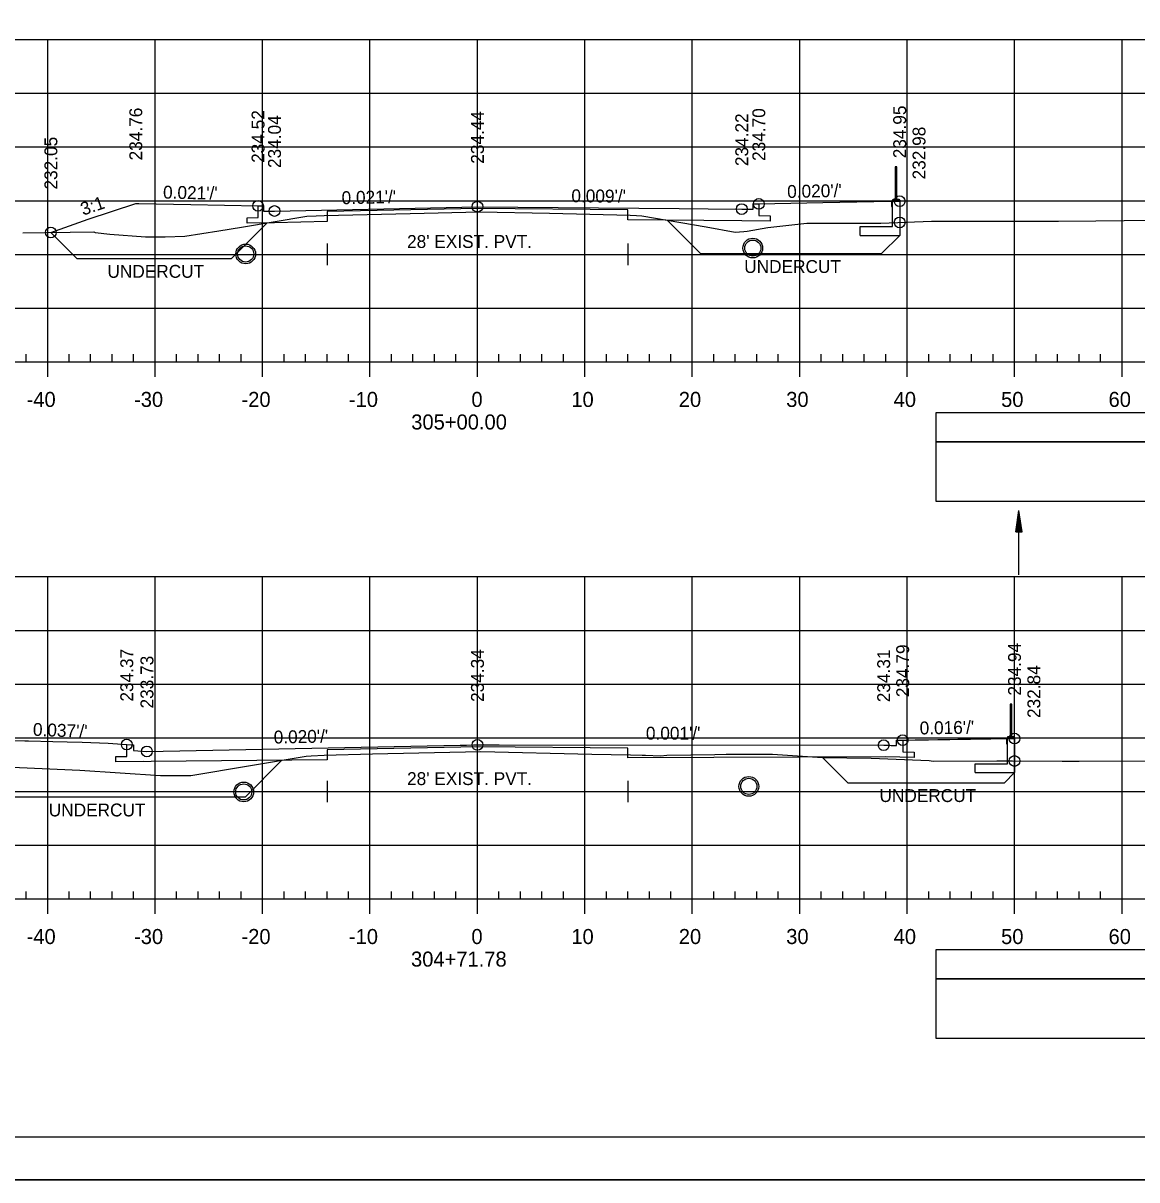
# Model space of a CAD drawing. Extents: x 1386544 to 1388153, y 379785 to 390999.
# Drawn here: x 1387948 to 1388051.6, y 384037.7 to 384145.4 of the extents above; entities that cross this region are included whole.
import ezdxf

# ---------------------------------------------------------------- set-up
doc = ezdxf.new("R2010")
doc.units = 0
for name, color, linetype in [('Default', 7, 'Continuous'), ('R_Alt Surface', 7, 'Continuous'), ('R_Axis', 7, 'Continuous'), ('R_Axis Annot', 7, 'Continuous'), ('R_Border', 7, 'Continuous'), ('R_Dimension', 7, 'Continuous'), ('R_Exist Surface', 7, 'Continuous'), ('R_Fin Surface', 7, 'Continuous'), ('R_Fin Surface Annot', 7, 'Continuous'), ('R_Grid', 7, 'Continuous'), ('R_No Plot', 7, 'Continuous'), ('R_Striping', 7, 'Continuous'), ('R_Water', 7, 'Continuous')]:
    doc.layers.add(name, color=color, linetype=linetype)

msp = doc.modelspace()

# ---------------------------------------------------------------- linework, layer by layer
at = {"layer": 'Default'}
for p, q in [((1388029.13, 384131.98), (1388029.13, 384128.98)), ((1388029.3, 384131.98), (1388029.13, 384131.98)), ((1388029.3, 384128.98), (1388029.3, 384131.98)), ((1388028.88, 384128.89), (1388028.94, 384128.96)), ((1388028.88, 384126.45), (1388028.88, 384128.89)), ((1388028.94, 384128.96), (1388028.94, 384128.98)), ((1388028.94, 384128.98), (1388029.49, 384128.98)), ((1388028.94, 384128.96), (1388029.49, 384128.96)), ((1388029.22, 384128.98), (1388029.28, 384128.98)), ((1388029.22, 384128.98), (1388029.3, 384128.98)), ((1388029.49, 384128.98), (1388029.49, 384128.96)), ((1388029.49, 384128.96), (1388029.55, 384128.89)), ((1388029.55, 384128.89), (1388029.55, 384125.61)), ((1388025.88, 384126.45), (1388028.88, 384126.45)), ((1388025.88, 384125.61), (1388025.88, 384126.45)), ((1388025.88, 384125.61), (1388029.55, 384125.61)), ((1388039.82, 384081.96), (1388039.82, 384078.96)), ((1388039.98, 384081.96), (1388039.82, 384081.96)), ((1388039.98, 384078.96), (1388039.98, 384081.96)), ((1388039.57, 384078.88), (1388039.63, 384078.94)), ((1388039.57, 384076.43), (1388039.57, 384078.88)), ((1388039.63, 384078.94), (1388039.63, 384078.96)), ((1388039.63, 384078.96), (1388040.17, 384078.96)), ((1388039.63, 384078.94), (1388040.17, 384078.94)), ((1388039.9, 384078.96), (1388039.96, 384078.96)), ((1388039.9, 384078.96), (1388039.98, 384078.96)), ((1388040.17, 384078.96), (1388040.17, 384078.94)), ((1388040.17, 384078.94), (1388040.23, 384078.88)), ((1388040.23, 384078.88), (1388040.23, 384075.6)), ((1388036.57, 384076.43), (1388039.57, 384076.43)), ((1388036.57, 384075.6), (1388036.57, 384076.43)), ((1388036.57, 384075.6), (1388040.23, 384075.6))]:
    msp.add_line(p, q, dxfattribs=at)
for points in [[(1388028.8, 384128.29), (1388028.88, 384128.29), (1388028.88, 384128.79), (1388028.8, 384128.79), (1388028.8, 384128.29)], [(1388039.48, 384078.27), (1388039.57, 384078.27), (1388039.57, 384078.77), (1388039.48, 384078.77), (1388039.48, 384078.27)]]:
    msp.add_lwpolyline(points, dxfattribs=at)
at = {"layer": 'R_Alt Surface'}
for points in [[(1388016.44, 384128.54), (1388016.44, 384127.45), (1388017.5, 384127.43), (1388017.5, 384126.93), (1388014.85, 384126.97), (1388004.25, 384127.07), (1388004.25, 384127.98), (1387990.25, 384128.11), (1387976.25, 384127.82), (1387976.25, 384126.9), (1387971.36, 384126.79), (1387968.81, 384126.75), (1387968.81, 384127.25), (1387969.83, 384127.26), (1387969.83, 384128.36)], [(1387976.25, 384124.84), (1387976.25, 384122.84)], [(1388004.25, 384124.84), (1388004.25, 384122.84)], [(1387976.25, 384123.84), (1388004.25, 384123.84)], [(1388029.83, 384078.62), (1388029.83, 384077.53), (1388030.89, 384077.51), (1388030.89, 384077.01), (1388028.24, 384077.06)], [(1387959.14, 384076.64), (1387956.59, 384076.59), (1387956.59, 384077.09), (1387957.61, 384077.11), (1387957.61, 384078.21)], [(1388028.24, 384077.06), (1388004.25, 384076.97), (1388004.25, 384077.88), (1387990.25, 384078.01), (1387976.25, 384077.72), (1387976.25, 384076.8), (1387956.59, 384076.59)], [(1387976.25, 384074.84), (1387976.25, 384072.84)], [(1388004.25, 384074.84), (1388004.25, 384072.84)], [(1387976.25, 384073.84), (1388004.25, 384073.84)]]:
    msp.add_lwpolyline(points, dxfattribs=at)
at = {"layer": 'R_Axis'}
for p, q in [((1387948.25, 384113.84), (1387948.25, 384114.54)), ((1387952.25, 384113.84), (1387952.25, 384114.54)), ((1387954.25, 384113.84), (1387954.25, 384114.54)), ((1387956.25, 384113.84), (1387956.25, 384114.54)), ((1387958.25, 384113.84), (1387958.25, 384114.54)), ((1387962.25, 384113.84), (1387962.25, 384114.54)), ((1387964.25, 384113.84), (1387964.25, 384114.54)), ((1387966.25, 384113.84), (1387966.25, 384114.54)), ((1387968.25, 384113.84), (1387968.25, 384114.54)), ((1387972.25, 384113.84), (1387972.25, 384114.54)), ((1387974.25, 384113.84), (1387974.25, 384114.54)), ((1387976.25, 384113.84), (1387976.25, 384114.54)), ((1387978.25, 384113.84), (1387978.25, 384114.54)), ((1387982.25, 384113.84), (1387982.25, 384114.54)), ((1387984.25, 384113.84), (1387984.25, 384114.54)), ((1387986.25, 384113.84), (1387986.25, 384114.54)), ((1387988.25, 384113.84), (1387988.25, 384114.54)), ((1387992.25, 384113.84), (1387992.25, 384114.54)), ((1387994.25, 384113.84), (1387994.25, 384114.54)), ((1387996.25, 384113.84), (1387996.25, 384114.54)), ((1387998.25, 384113.84), (1387998.25, 384114.54)), ((1388002.25, 384113.84), (1388002.25, 384114.54)), ((1388004.25, 384113.84), (1388004.25, 384114.54)), ((1388006.25, 384113.84), (1388006.25, 384114.54)), ((1388008.25, 384113.84), (1388008.25, 384114.54)), ((1388012.25, 384113.84), (1388012.25, 384114.54)), ((1388014.25, 384113.84), (1388014.25, 384114.54)), ((1388016.25, 384113.84), (1388016.25, 384114.54)), ((1388018.25, 384113.84), (1388018.25, 384114.54)), ((1388022.25, 384113.84), (1388022.25, 384114.54)), ((1388024.25, 384113.84), (1388024.25, 384114.54)), ((1388026.25, 384113.84), (1388026.25, 384114.54)), ((1388028.25, 384113.84), (1388028.25, 384114.54)), ((1388032.25, 384113.84), (1388032.25, 384114.54)), ((1388034.25, 384113.84), (1388034.25, 384114.54)), ((1388036.25, 384113.84), (1388036.25, 384114.54)), ((1388038.25, 384113.84), (1388038.25, 384114.54)), ((1388042.25, 384113.84), (1388042.25, 384114.54)), ((1388044.25, 384113.84), (1388044.25, 384114.54)), ((1388046.25, 384113.84), (1388046.25, 384114.54)), ((1388048.25, 384113.84), (1388048.25, 384114.54)), ((1387845.25, 384113.84), (1388135.25, 384113.84)), ((1387950.25, 384112.44), (1387950.25, 384113.84)), ((1387960.25, 384112.44), (1387960.25, 384113.84)), ((1387970.25, 384112.44), (1387970.25, 384113.84)), ((1387980.25, 384112.44), (1387980.25, 384113.84)), ((1387990.25, 384112.44), (1387990.25, 384113.84)), ((1388000.25, 384112.44), (1388000.25, 384113.84)), ((1388010.25, 384112.44), (1388010.25, 384113.84)), ((1388020.25, 384112.44), (1388020.25, 384113.84)), ((1388030.25, 384112.44), (1388030.25, 384113.84)), ((1388040.25, 384112.44), (1388040.25, 384113.84)), ((1388050.25, 384112.44), (1388050.25, 384113.84)), ((1387845.25, 384063.84), (1388135.25, 384063.84)), ((1387948.25, 384063.84), (1387948.25, 384064.54)), ((1387950.25, 384062.44), (1387950.25, 384063.84)), ((1387952.25, 384063.84), (1387952.25, 384064.54)), ((1387954.25, 384063.84), (1387954.25, 384064.54)), ((1387956.25, 384063.84), (1387956.25, 384064.54)), ((1387958.25, 384063.84), (1387958.25, 384064.54)), ((1387960.25, 384062.44), (1387960.25, 384063.84)), ((1387962.25, 384063.84), (1387962.25, 384064.54)), ((1387964.25, 384063.84), (1387964.25, 384064.54)), ((1387966.25, 384063.84), (1387966.25, 384064.54)), ((1387968.25, 384063.84), (1387968.25, 384064.54)), ((1387970.25, 384062.44), (1387970.25, 384063.84)), ((1387972.25, 384063.84), (1387972.25, 384064.54)), ((1387974.25, 384063.84), (1387974.25, 384064.54)), ((1387976.25, 384063.84), (1387976.25, 384064.54)), ((1387978.25, 384063.84), (1387978.25, 384064.54)), ((1387980.25, 384062.44), (1387980.25, 384063.84)), ((1387982.25, 384063.84), (1387982.25, 384064.54)), ((1387984.25, 384063.84), (1387984.25, 384064.54)), ((1387986.25, 384063.84), (1387986.25, 384064.54)), ((1387988.25, 384063.84), (1387988.25, 384064.54)), ((1387990.25, 384062.44), (1387990.25, 384063.84)), ((1387992.25, 384063.84), (1387992.25, 384064.54)), ((1387994.25, 384063.84), (1387994.25, 384064.54)), ((1387996.25, 384063.84), (1387996.25, 384064.54)), ((1387998.25, 384063.84), (1387998.25, 384064.54)), ((1388000.25, 384062.44), (1388000.25, 384063.84)), ((1388002.25, 384063.84), (1388002.25, 384064.54)), ((1388004.25, 384063.84), (1388004.25, 384064.54)), ((1388006.25, 384063.84), (1388006.25, 384064.54)), ((1388008.25, 384063.84), (1388008.25, 384064.54)), ((1388010.25, 384062.44), (1388010.25, 384063.84)), ((1388012.25, 384063.84), (1388012.25, 384064.54)), ((1388014.25, 384063.84), (1388014.25, 384064.54)), ((1388016.25, 384063.84), (1388016.25, 384064.54)), ((1388018.25, 384063.84), (1388018.25, 384064.54)), ((1388020.25, 384062.44), (1388020.25, 384063.84)), ((1388022.25, 384063.84), (1388022.25, 384064.54)), ((1388024.25, 384063.84), (1388024.25, 384064.54)), ((1388026.25, 384063.84), (1388026.25, 384064.54)), ((1388028.25, 384063.84), (1388028.25, 384064.54)), ((1388030.25, 384062.44), (1388030.25, 384063.84)), ((1388032.25, 384063.84), (1388032.25, 384064.54)), ((1388034.25, 384063.84), (1388034.25, 384064.54)), ((1388036.25, 384063.84), (1388036.25, 384064.54)), ((1388038.25, 384063.84), (1388038.25, 384064.54)), ((1388040.25, 384062.44), (1388040.25, 384063.84)), ((1388042.25, 384063.84), (1388042.25, 384064.54)), ((1388044.25, 384063.84), (1388044.25, 384064.54)), ((1388046.25, 384063.84), (1388046.25, 384064.54)), ((1388048.25, 384063.84), (1388048.25, 384064.54)), ((1388050.25, 384062.44), (1388050.25, 384063.84))]:
    msp.add_line(p, q, dxfattribs=at)
at = {"layer": 'R_Border'}
msp.add_line((1388148.43, 384041.67), (1387832.25, 384041.67), dxfattribs=at)
at = {"layer": 'R_Dimension'}
for p, q in [((1387970.68, 384126.78), (1387967.36, 384123.46)), ((1388007.9, 384127.04), (1388011.02, 384123.91)), ((1387950.55, 384125.88), (1387952.97, 384123.46)), ((1388029.55, 384125.61), (1388027.85, 384123.91)), ((1387972.06, 384076.75), (1387968.62, 384073.32)), ((1388022.38, 384077.02), (1388024.74, 384074.66)), ((1388040.23, 384075.6), (1388039.3, 384074.66))]:
    msp.add_line(p, q, dxfattribs=at)
for points in [[(1388011.02, 384123.91), (1388027.85, 384123.91)], [(1387952.97, 384123.46), (1387967.36, 384123.46)], [(1388024.74, 384074.66), (1388039.3, 384074.66)], [(1387968.62, 384073.32), (1387940.77, 384073.32)]]:
    msp.add_lwpolyline(points, dxfattribs=at)
at = {"layer": 'R_Exist Surface'}
for points in [[(1387947.93, 384125.86), (1387954.55, 384125.93), (1387954.66, 384125.87), (1387956.05, 384125.73), (1387959.36, 384125.46), (1387961.19, 384125.49), (1387963.03, 384125.54), (1387966.18, 384126.04), (1387968.29, 384126.39), (1387974.37, 384127.39), (1387975.23, 384127.43), (1387976, 384127.47), (1387983.99, 384127.66), (1387990.48, 384127.81), (1387996.95, 384127.67), (1388004.46, 384127.49), (1388005.04, 384127.47), (1388005.56, 384127.44), (1388011.53, 384126.4), (1388014.25, 384125.91), (1388015.06, 384125.98), (1388015.34, 384126.01), (1388017.27, 384126.35), (1388020.92, 384126.74), (1388027.81, 384126.75), (1388032.51, 384126.94), (1388041.84, 384126.92), (1388044.34, 384126.92), (1388047.81, 384126.96), (1388058.32, 384127.08)], [(1387942.68, 384076.28), (1387953.23, 384075.84), (1387960.75, 384075.33), (1387960.9, 384075.32), (1387963.3, 384075.33), (1387963.57, 384075.33), (1387963.57, 384075.33), (1387963.59, 384075.33), (1387974.3, 384077.13), (1387974.79, 384077.16), (1387976, 384077.23), (1387980.49, 384077.34), (1387990.57, 384077.56), (1388000.91, 384077.33), (1388004.51, 384077.25), (1388005.58, 384077.22), (1388005.88, 384077.21), (1388007.29, 384077.17), (1388007.88, 384077.23), (1388012.36, 384077.3), (1388013.39, 384077.31), (1388017.7, 384077.33), (1388022.38, 384077.02), (1388026.89, 384076.93), (1388028.44, 384076.89), (1388032.28, 384076.73), (1388032.67, 384076.66), (1388038.6, 384076.68), (1388040.06, 384076.68), (1388044.66, 384076.65), (1388044.93, 384076.65), (1388046.25, 384076.65), (1388057.93, 384076.69)]]:
    msp.add_lwpolyline(points, dxfattribs=at)
at = {"layer": 'R_Fin Surface'}
for points in [[(1387950.55, 384125.88), (1387954.02, 384127.12), (1387958.45, 384128.59), (1387958.61, 384128.59), (1387958.75, 384128.59), (1387963.56, 384128.49), (1387969.83, 384128.36), (1387970.33, 384128.36), (1387970.34, 384128.36), (1387970.34, 384128.34), (1387970.34, 384127.86), (1387971.36, 384127.88), (1387990.25, 384128.28), (1388009.03, 384128.1), (1388011.74, 384128.08), (1388014.85, 384128.06), (1388015.9, 384128.04), (1388015.91, 384128.51), (1388015.91, 384128.54), (1388016.38, 384128.54), (1388016.44, 384128.54), (1388022.4, 384128.66), (1388028.73, 384128.79), (1388028.88, 384128.79), (1388028.9, 384128.79), (1388029.55, 384128.79), (1388029.55, 384128.74), (1388029.55, 384126.82)], [(1388028.32, 384078.14), (1388028.57, 384078.14), (1388028.76, 384078.13), (1388028.92, 384078.13), (1388029.24, 384078.12), (1388029.24, 384078.23), (1388029.24, 384078.62), (1388029.3, 384078.62), (1388029.37, 384078.62), (1388029.55, 384078.62), (1388029.74, 384078.62), (1388029.83, 384078.62), (1388030.15, 384078.63), (1388031, 384078.64), (1388031.11, 384078.65), (1388031.78, 384078.66), (1388031.94, 384078.66), (1388032.01, 384078.66), (1388032.24, 384078.66), (1388033.11, 384078.68), (1388033.53, 384078.68), (1388033.55, 384078.68), (1388033.59, 384078.68), (1388034.21, 384078.69), (1388034.97, 384078.71), (1388035.47, 384078.71), (1388036.13, 384078.72), (1388036.28, 384078.73), (1388036.56, 384078.73), (1388038.02, 384078.75), (1388038.28, 384078.76), (1388038.4, 384078.76), (1388039.37, 384078.77), (1388039.42, 384078.77), (1388040.13, 384078.77), (1388040.14, 384078.77), (1388040.14, 384078.77), (1388040.21, 384078.77), (1388040.24, 384078.77), (1388040.24, 384076.78), (1388040.24, 384076.68)], [(1387937.63, 384076.46), (1387938.39, 384076.62), (1387938.62, 384076.67), (1387939.08, 384076.77), (1387941.79, 384077.37), (1387944.01, 384077.88), (1387945.06, 384078.12), (1387947.11, 384078.6), (1387948.11, 384078.57), (1387948.47, 384078.57), (1387950.72, 384078.51), (1387952.06, 384078.47), (1387953.45, 384078.42), (1387955.87, 384078.33), (1387957.61, 384078.21), (1387958.01, 384078.18), (1387958.24, 384078.17), (1387958.24, 384077.82), (1387958.24, 384077.67), (1387959.49, 384077.57)], [(1387959.49, 384077.57), (1387988.64, 384078.15), (1387989.23, 384078.16), (1387989.88, 384078.18), (1387990.25, 384078.18), (1387990.73, 384078.18), (1387991.54, 384078.18), (1387992.26, 384078.18), (1388028.06, 384078.15), (1388028.32, 384078.14)]]:
    msp.add_lwpolyline(points, dxfattribs=at)
at = {"layer": 'R_Grid'}
for p, q in [((1387845.25, 384143.84), (1388135.25, 384143.84)), ((1387950.25, 384113.84), (1387950.25, 384143.84)), ((1387960.25, 384113.84), (1387960.25, 384143.84)), ((1387970.25, 384113.84), (1387970.25, 384143.84)), ((1387980.25, 384113.84), (1387980.25, 384143.84)), ((1387990.25, 384113.84), (1387990.25, 384143.84)), ((1388000.25, 384113.84), (1388000.25, 384143.84)), ((1388010.25, 384113.84), (1388010.25, 384143.84)), ((1388020.25, 384113.84), (1388020.25, 384143.84)), ((1388030.25, 384113.84), (1388030.25, 384143.84)), ((1388040.25, 384113.84), (1388040.25, 384143.84)), ((1388050.25, 384113.84), (1388050.25, 384143.84)), ((1387845.25, 384138.84), (1388135.25, 384138.84)), ((1387845.25, 384133.84), (1388135.25, 384133.84)), ((1387845.25, 384128.84), (1388135.25, 384128.84)), ((1387845.25, 384123.84), (1388135.25, 384123.84)), ((1387845.25, 384118.84), (1388135.25, 384118.84)), ((1387845.25, 384113.84), (1388135.25, 384113.84)), ((1387845.25, 384093.84), (1388135.25, 384093.84)), ((1387950.25, 384063.84), (1387950.25, 384093.84)), ((1387960.25, 384063.84), (1387960.25, 384093.84)), ((1387970.25, 384063.84), (1387970.25, 384093.84)), ((1387980.25, 384063.84), (1387980.25, 384093.84)), ((1387990.25, 384063.84), (1387990.25, 384093.84)), ((1388000.25, 384063.84), (1388000.25, 384093.84)), ((1388010.25, 384063.84), (1388010.25, 384093.84)), ((1388020.25, 384063.84), (1388020.25, 384093.84)), ((1388030.25, 384063.84), (1388030.25, 384093.84)), ((1388040.25, 384063.84), (1388040.25, 384093.84)), ((1388050.25, 384063.84), (1388050.25, 384093.84)), ((1387845.25, 384088.84), (1388135.25, 384088.84)), ((1387845.25, 384083.84), (1388135.25, 384083.84)), ((1387845.25, 384078.84), (1388135.25, 384078.84)), ((1387845.25, 384073.84), (1388135.25, 384073.84)), ((1387845.25, 384068.84), (1388135.25, 384068.84)), ((1387845.25, 384063.84), (1388135.25, 384063.84))]:
    msp.add_line(p, q, dxfattribs=at)
at = {"layer": 'R_No Plot'}
msp.add_line((1387819.85, 384037.69), (1388153.18, 384037.69), dxfattribs=at)
for points in [[(1387819.84, 384251.02), (1388153.18, 384251.02), (1388153.18, 384037.69), (1387819.84, 384037.69)], [(1388066.17, 384247.13), (1388085.79, 384247.13), (1388085.79, 384237.25), (1388101.9, 384237.25), (1388125.1, 384237.25), (1388125.1, 384212.92), (1388148.43, 384212.92), (1388148.43, 384041.67), (1387832.25, 384041.67), (1387832.25, 384247.13)]]:
    msp.add_lwpolyline(points, close=True, dxfattribs=at)
for centre, radius in [((1388029.55, 384128.79), 0.5), ((1387969.83, 384128.36), 0.5), ((1387971.36, 384127.88), 0.5), ((1387990.25, 384128.28), 0.5), ((1388014.85, 384128.06), 0.5), ((1388016.44, 384128.54), 0.5), ((1388029.55, 384126.82), 0.5), ((1387950.55, 384125.88), 0.5), ((1388015.88, 384124.43), 0.917), ((1387968.68, 384123.88), 0.917), ((1387957.61, 384078.21), 0.5), ((1387990.25, 384078.18), 0.5), ((1388028.06, 384078.15), 0.5), ((1388029.83, 384078.62), 0.5), ((1388040.24, 384078.77), 0.5), ((1387959.49, 384077.57), 0.5), ((1388040.24, 384076.68), 0.5), ((1387968.5, 384073.8), 0.917), ((1388015.51, 384074.32), 0.917)]:
    msp.add_circle(centre, radius, dxfattribs=at)
at = {"layer": 'R_Striping'}
for points in [[(1388032.93, 384106.4), (1388064.27, 384106.4), (1388064.27, 384109.1), (1388032.93, 384109.1)], [(1388032.93, 384100.87), (1388064.27, 384100.87), (1388064.27, 384106.4), (1388032.93, 384106.4)], [(1388032.93, 384056.4), (1388064.27, 384056.4), (1388064.27, 384059.1), (1388032.93, 384059.1)], [(1388032.93, 384050.87), (1388064.27, 384050.87), (1388064.27, 384056.4), (1388032.93, 384056.4)]]:
    msp.add_lwpolyline(points, close=True, dxfattribs=at)
at = {"layer": 'R_Water'}
for p, q in [((1388040.35, 384098), (1388040.65, 384100)), ((1388040.35, 384098), (1388040.65, 384100)), ((1388040.4, 384098), (1388040.65, 384099.66)), ((1388040.4, 384098), (1388040.65, 384099.66)), ((1388040.45, 384098), (1388040.65, 384099.32)), ((1388040.45, 384098), (1388040.65, 384099.32)), ((1388040.65, 384094), (1388040.65, 384100)), ((1388040.95, 384098), (1388040.65, 384100)), ((1388040.95, 384098), (1388040.65, 384100)), ((1388040.9, 384098), (1388040.65, 384099.66)), ((1388040.9, 384098), (1388040.65, 384099.66)), ((1388040.85, 384098), (1388040.65, 384099.32)), ((1388040.85, 384098), (1388040.65, 384099.32)), ((1388040.5, 384098), (1388040.65, 384098.99)), ((1388040.5, 384098), (1388040.65, 384098.99)), ((1388040.56, 384098), (1388040.65, 384098.65)), ((1388040.56, 384098), (1388040.65, 384098.65)), ((1388040.61, 384098), (1388040.65, 384098.31)), ((1388040.61, 384098), (1388040.65, 384098.31)), ((1388040.8, 384098), (1388040.65, 384098.99)), ((1388040.8, 384098), (1388040.65, 384098.99)), ((1388040.75, 384098), (1388040.65, 384098.65)), ((1388040.75, 384098), (1388040.65, 384098.65)), ((1388040.7, 384098), (1388040.65, 384098.31)), ((1388040.7, 384098), (1388040.65, 384098.31)), ((1388040.35, 384098), (1388040.95, 384098)), ((1388040.35, 384098), (1388040.95, 384098))]:
    msp.add_line(p, q, dxfattribs=at)
for centre in [(1388015.88, 384124.43), (1387968.68, 384123.88), (1387968.5, 384073.8), (1388015.51, 384074.32)]:
    msp.add_circle(centre, 0.75, dxfattribs=at)

# ---------------------------------------------------------------- texts
at = {"layer": 'R_Axis Annot'}
for s, p in [('-40', (1387948.29, 384109.64)), ('-30', (1387958.29, 384109.64)), ('-20', (1387968.29, 384109.64)), ('-10', (1387978.29, 384109.64)), ('0', (1387989.69, 384109.64)), ('10', (1387998.99, 384109.64)), ('20', (1388008.99, 384109.64)), ('30', (1388018.99, 384109.64)), ('40', (1388028.99, 384109.64)), ('50', (1388038.99, 384109.64)), ('60', (1388048.99, 384109.64)), ('305+00.00', (1387984.09, 384107.54)), ('-40', (1387948.29, 384059.64)), ('-30', (1387958.29, 384059.64)), ('-20', (1387968.29, 384059.64)), ('-10', (1387978.29, 384059.64)), ('0', (1387989.69, 384059.64)), ('10', (1387998.99, 384059.64)), ('20', (1388008.99, 384059.64)), ('30', (1388018.99, 384059.64)), ('40', (1388028.99, 384059.64)), ('50', (1388038.99, 384059.64)), ('60', (1388048.99, 384059.64)), ('304+71.78', (1387984.07, 384057.54))]:
    msp.add_text(s, height=1.4, dxfattribs=at).set_placement(p)
at = {"layer": 'R_Dimension'}
for p in [(1387955.81, 384121.66), (1388015.08, 384122.11), (1388027.67, 384072.86), (1387950.35, 384071.52)]:
    msp.add_text('UNDERCUT', height=1.2, dxfattribs=at).set_placement(p)
at = {"layer": 'R_Fin Surface Annot'}
for s, rotation, p in [('234.76', 90, (1387959.05, 384132.59)), ('234.52', 90, (1387970.43, 384132.36)), ('234.44', 90, (1387990.85, 384132.28)), ('234.22', 90, (1388015.45, 384132.06)), ('234.70', 90, (1388017.04, 384132.54)), ('234.95', 90, (1388030.15, 384132.79)), ('234.04', 90, (1387971.96, 384131.88)), ('232.05', 90, (1387951.15, 384129.88)), ('232.98', 90, (1388031.95, 384130.82)), ("0.020'/'", 1.1483, (1388019.09, 384129.09)), ("0.021'/'", 358.8198, (1387960.98, 384129.04)), ("0.021'/'", 1.2206, (1387977.62, 384128.51)), ("0.009'/'", 359.4842, (1387998.99, 384128.7)), ('3:1', 18.9138, (1387953.55, 384127.44)), ('234.79', 90, (1388030.43, 384082.62)), ('234.94', 90, (1388040.84, 384082.77)), ('234.37', 90, (1387958.21, 384082.21)), ('233.73', 90, (1387960.09, 384081.57)), ('234.34', 90, (1387990.85, 384082.18)), ('234.31', 90, (1388028.66, 384082.15)), ('232.84', 90, (1388042.64, 384080.68)), ("0.037'/'", 357.8761, (1387948.86, 384079.03)), ("0.001'/'", 359.9462, (1388005.93, 384078.67)), ("0.016'/'", 0.8931, (1388031.42, 384079.15)), ("0.020'/'", 1.1458, (1387971.3, 384078.3))]:
    msp.add_text(s, height=1.2, rotation=rotation, dxfattribs=at).set_placement(p)
at = {"layer": 'R_No Plot'}
for p in [(1387958.41, 384128.54), (1388028.84, 384128.74), (1388039.38, 384078.72)]:
    msp.add_text('+', height=0.1, dxfattribs=at).set_placement(p)
at = {"layer": 'R_Water'}
for p in [(1387983.7, 384124.44), (1387983.7, 384074.44)]:
    msp.add_text("28' EXIST. PVT.", height=1.2, dxfattribs=at).set_placement(p)

doc.saveas('drawing.dxf')
